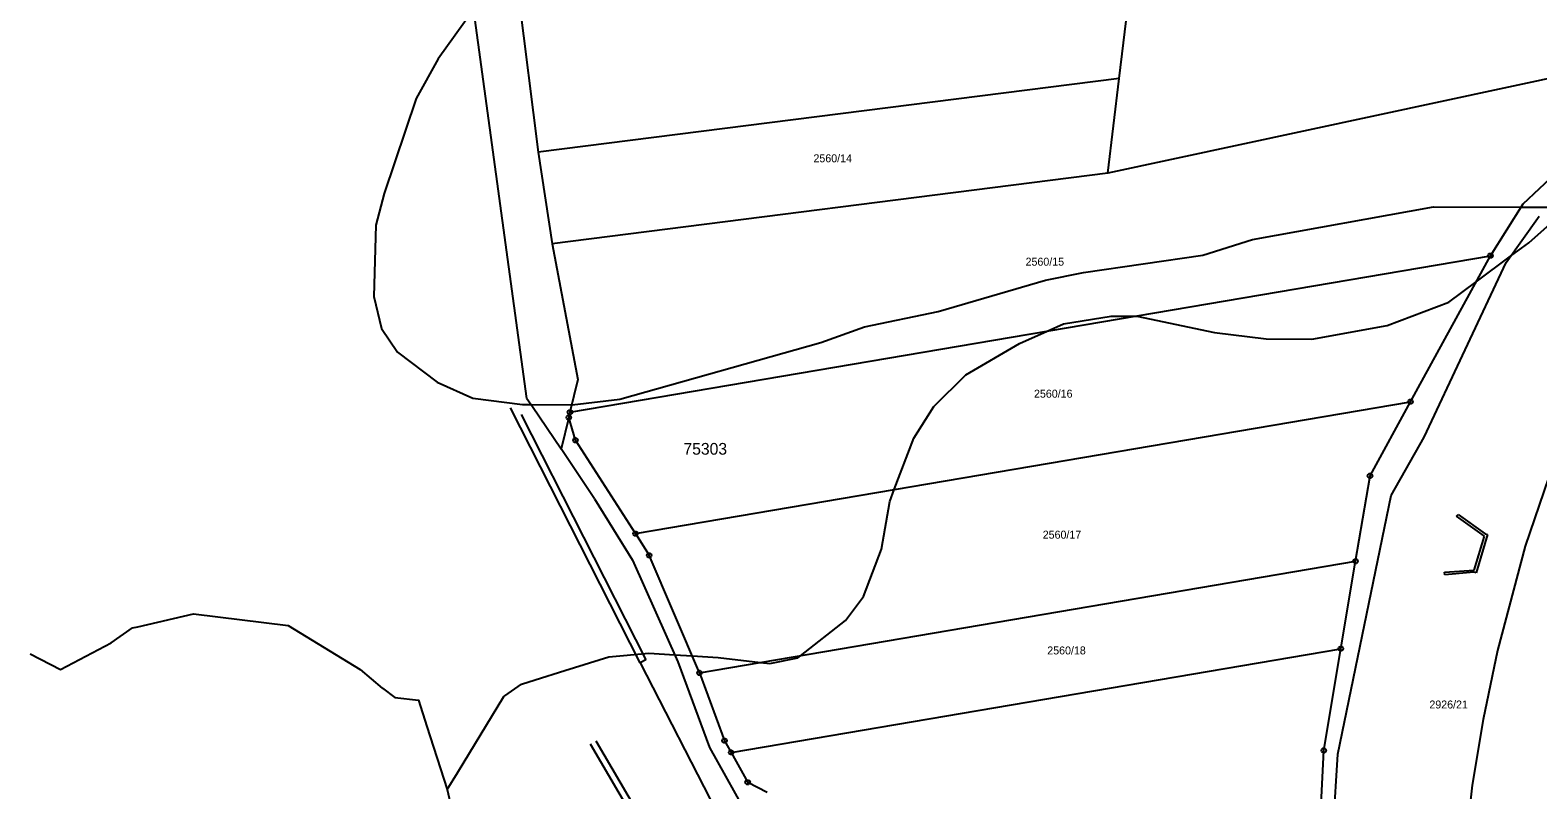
# Model space of a CAD drawing. Extents: x -760611 to -758411, y -1176479 to -1174807.
# Drawn here: x -759797.9 to -759476.2, y -1175510.2 to -1175348.2 of the extents above; entities that cross this region are included whole.
import ezdxf

# ---------------------------------------------------------------- set-up
doc = ezdxf.new("R2010")
doc.units = 0
for name, color, linetype in [('1', 7, 'Continuous'), ('11', 7, 'Continuous'), ('2', 7, 'Continuous'), ('4', 7, 'Continuous'), ('6', 7, 'Continuous'), ('8', 7, 'Continuous')]:
    doc.layers.add(name, color=color, linetype=linetype)

msp = doc.modelspace()

# ---------------------------------------------------------------- linework, layer by layer
at = {"layer": '1'}
for p, q in [((-759565.54, -1175358.51), (-759560.03, -1175312.95)), ((-759696.67, -1175317.85), (-759689.49, -1175374.27)), ((-759691.89, -1175426.78), (-759706.43, -1175320.68)), ((-759447.94, -1175352.94), (-759567.99, -1175378.71)), ((-759565.54, -1175358.51), (-759689.49, -1175374.27)), ((-759567.99, -1175378.71), (-759565.54, -1175358.51)), ((-759479.36, -1175385.29), (-759455.51, -1175362.85)), ((-759689.49, -1175374.27), (-759686.49, -1175393.8)), ((-759567.99, -1175378.71), (-759686.49, -1175393.8)), ((-759486.35, -1175396.33), (-759479.36, -1175385.29)), ((-759482.98, -1175397.79), (-759475.96, -1175387.88)), ((-759686.49, -1175393.8), (-759681.01, -1175422.76)), ((-759682.71, -1175429.73), (-759486.35, -1175396.33)), ((-759503.39, -1175427.48), (-759486.35, -1175396.33)), ((-759500.51, -1175435.04), (-759482.98, -1175397.79)), ((-759681.01, -1175422.76), (-759682.71, -1175429.73)), ((-759691.89, -1175426.78), (-759690.69, -1175428.5)), ((-759668.75, -1175455.61), (-759503.39, -1175427.48)), ((-759512.03, -1175443.29), (-759503.39, -1175427.48)), ((-759690.69, -1175428.5), (-759684.61, -1175437.54)), ((-759682.98, -1175430.84), (-759684.61, -1175437.54)), ((-759682.71, -1175429.73), (-759682.98, -1175430.84)), ((-759681.55, -1175435.68), (-759682.98, -1175430.84)), ((-759677.47, -1175448.16), (-759684.61, -1175437.54)), ((-759668.75, -1175455.61), (-759681.55, -1175435.68)), ((-759507.53, -1175447.46), (-759500.51, -1175435.04)), ((-759515.1, -1175461.5), (-759512.03, -1175443.29)), ((-759677.47, -1175448.16), (-759669.35, -1175461.29)), ((-759518.92, -1175502.61), (-759507.53, -1175447.46)), ((-759668.75, -1175455.61), (-759665.82, -1175460.22)), ((-759655.1, -1175485.31), (-759665.82, -1175460.22)), ((-759669.35, -1175461.29), (-759659.72, -1175482.93)), ((-759655.1, -1175485.31), (-759515.1, -1175461.5)), ((-759518.25, -1175480.15), (-759515.1, -1175461.5)), ((-759648.34, -1175502.27), (-759518.25, -1175480.15)), ((-759521.91, -1175501.85), (-759518.25, -1175480.15)), ((-759659.72, -1175482.93), (-759652.92, -1175501.24)), ((-759655.1, -1175485.31), (-759649.73, -1175499.77)), ((-759666.88, -1175517.39), (-759677.12, -1175499.89)), ((-759652.92, -1175501.24), (-759644.08, -1175517.16)), ((-759649.73, -1175499.77), (-759648.34, -1175502.27)), ((-759524.15, -1175548.73), (-759521.91, -1175501.85)), ((-759648.34, -1175502.27), (-759644.8, -1175508.65)), ((-759521.78, -1175548.52), (-759518.92, -1175502.61)), ((-759640.67, -1175510.81), (-759644.8, -1175508.65))]:
    msp.add_line(p, q, dxfattribs=at)
at = {"layer": '11'}
for points in [[(-759703.58, -1175344.23), (-759710.82, -1175354.35), (-759715.52, -1175362.79), (-759722.38, -1175383.07), (-759724.1, -1175389.83), (-759724.58, -1175405.06), (-759722.9, -1175411.84), (-759719.53, -1175416.93), (-759711.07, -1175423.32), (-759703.45, -1175426.75), (-759692.86, -1175428.07), (-759690.98, -1175428.08), (-759682.32, -1175428.12), (-759682.26, -1175428.12), (-759672.08, -1175426.9), (-759629.21, -1175414.85), (-759619.87, -1175411.51), (-759604.17, -1175408.2), (-759581.25, -1175401.55), (-759573.18, -1175399.89), (-759547.73, -1175396.21), (-759537.12, -1175392.88), (-759498.51, -1175385.88), (-759479.79, -1175385.97), (-759473.85, -1175386)], [(-759708.89, -1175510.17), (-759706.73, -1175506.62), (-759696.83, -1175490.33), (-759696.63, -1175490.2), (-759693.07, -1175487.73), (-759690.16, -1175486.82), (-759683.79, -1175484.83), (-759674.4, -1175481.9), (-759665.91, -1175481.1), (-759660.38, -1175481.44), (-759656.65, -1175481.67), (-759651.07, -1175482.02), (-759642.09, -1175483.1), (-759640.06, -1175483.34), (-759634.12, -1175482.1), (-759633.52, -1175481.64), (-759623.91, -1175474.11), (-759620.08, -1175469.05), (-759616.22, -1175458.92), (-759614.49, -1175448.77), (-759613.52, -1175446.21), (-759609.35, -1175435.26), (-759605.09, -1175428.51), (-759598.28, -1175421.77), (-759586.81, -1175415.06), (-759580.9, -1175412.41), (-759577.46, -1175410.87), (-759567.28, -1175409.23), (-759562.35, -1175409.26), (-759561.77, -1175409.26), (-759545.24, -1175412.73), (-759534.22, -1175414.05), (-759524.47, -1175414.1), (-759508.35, -1175411.22), (-759495.19, -1175406.21), (-759489.41, -1175401.92), (-759482.03, -1175396.45), (-759478.18, -1175393.6), (-759469.67, -1175386.02)], [(-759797.88, -1175481.23), (-759791.42, -1175484.57), (-759780.62, -1175478.89), (-759776.01, -1175475.71), (-759774.93, -1175475.46), (-759763.02, -1175472.7), (-759742.87, -1175475.21), (-759727.46, -1175484.57), (-759722.75, -1175488.56), (-759722.74, -1175488.56), (-759720.1, -1175490.54), (-759715.03, -1175491.1), (-759713.22, -1175496.74), (-759708.89, -1175510.17)], [(-759708.89, -1175510.17), (-759704.26, -1175530.16), (-759703.95, -1175531.51), (-759703.1, -1175535.16), (-759699.22, -1175536.56), (-759695.82, -1175539.14), (-759704.09, -1175545.3), (-759706.11, -1175582.33), (-759697.16, -1175603.25), (-759693.45, -1175607.43), (-759685.01, -1175616.96), (-759654.31, -1175634.71), (-759645.88, -1175640.6), (-759621.62, -1175657.54), (-759607.94, -1175654.48), (-759601.49, -1175651.9), (-759598.47, -1175654.06), (-759596.68, -1175672.01), (-759646.53, -1175725.11), (-759672.08, -1175750.06)]]:
    msp.add_lwpolyline(points, dxfattribs=at)
at = {"layer": '4'}
for p, q in [((-759667.76, -1175483.16), (-759695.37, -1175428.8)), ((-759693.16, -1175430.18), (-759666.56, -1175482.51)), ((-759493.55, -1175451.91), (-759493.26, -1175451.51)), ((-759487.61, -1175456.12), (-759493.55, -1175451.91)), ((-759493.26, -1175451.51), (-759487.47, -1175455.64)), ((-759489.79, -1175463.43), (-759487.61, -1175456.12)), ((-759486.99, -1175455.78), (-759489.42, -1175463.96)), ((-759487.47, -1175455.64), (-759486.99, -1175455.78)), ((-759496.12, -1175463.86), (-759489.79, -1175463.43)), ((-759496.08, -1175464.36), (-759496.12, -1175463.86)), ((-759489.9, -1175463.82), (-759496.08, -1175464.36)), ((-759489.42, -1175463.96), (-759489.9, -1175463.82)), ((-759666.56, -1175482.51), (-759667.76, -1175483.16)), ((-759667.76, -1175483.16), (-759651.44, -1175514.84)), ((-759678.43, -1175500.46), (-759668.09, -1175517.99))]:
    msp.add_line(p, q, dxfattribs=at)
at = {"layer": '6'}
for p, q in [((-759470.94, -1175434.97), (-759478.91, -1175458.25)), ((-759478.91, -1175458.25), (-759484.85, -1175480.56)), ((-759484.85, -1175480.56), (-759487.91, -1175495.23)), ((-759487.91, -1175495.23), (-759490.26, -1175509.28)), ((-759490.26, -1175509.28), (-759492.87, -1175532.78))]:
    msp.add_line(p, q, dxfattribs=at)
at = {"layer": '8'}
for p, q in [((-759486.47, -1175396.33), (-759486.23, -1175396.33)), ((-759503.51, -1175427.48), (-759503.27, -1175427.48)), ((-759683.1, -1175430.84), (-759682.86, -1175430.84)), ((-759682.83, -1175429.73), (-759682.59, -1175429.73)), ((-759681.67, -1175435.68), (-759681.43, -1175435.68)), ((-759512.15, -1175443.29), (-759511.91, -1175443.29)), ((-759668.87, -1175455.61), (-759668.63, -1175455.61)), ((-759665.94, -1175460.22), (-759665.7, -1175460.22)), ((-759515.22, -1175461.5), (-759514.98, -1175461.5)), ((-759518.37, -1175480.15), (-759518.13, -1175480.15)), ((-759655.22, -1175485.31), (-759654.98, -1175485.31)), ((-759649.85, -1175499.77), (-759649.61, -1175499.77)), ((-759522.03, -1175501.85), (-759521.79, -1175501.85)), ((-759648.46, -1175502.27), (-759648.22, -1175502.27)), ((-759644.92, -1175508.65), (-759644.68, -1175508.65))]:
    msp.add_line(p, q, dxfattribs=at)
for points in [[(-759486.2, -1175395.85), (-759485.95, -1175396.03), (-759485.85, -1175396.32), (-759485.95, -1175396.61), (-759486.2, -1175396.79), (-759486.51, -1175396.79), (-759486.76, -1175396.61), (-759486.86, -1175396.32), (-759486.76, -1175396.03), (-759486.51, -1175395.85)], [(-759503.24, -1175427), (-759502.99, -1175427.18), (-759502.89, -1175427.47), (-759502.99, -1175427.76), (-759503.24, -1175427.94), (-759503.55, -1175427.94), (-759503.8, -1175427.76), (-759503.9, -1175427.47), (-759503.8, -1175427.18), (-759503.55, -1175427)], [(-759682.83, -1175430.36), (-759682.58, -1175430.54), (-759682.48, -1175430.83), (-759682.58, -1175431.12), (-759682.83, -1175431.3), (-759683.14, -1175431.3), (-759683.39, -1175431.12), (-759683.49, -1175430.83), (-759683.39, -1175430.54), (-759683.14, -1175430.36)], [(-759682.56, -1175429.25), (-759682.31, -1175429.43), (-759682.21, -1175429.72), (-759682.31, -1175430.01), (-759682.56, -1175430.19), (-759682.87, -1175430.19), (-759683.12, -1175430.01), (-759683.22, -1175429.72), (-759683.12, -1175429.43), (-759682.87, -1175429.25)], [(-759681.4, -1175435.2), (-759681.15, -1175435.38), (-759681.05, -1175435.67), (-759681.15, -1175435.96), (-759681.4, -1175436.14), (-759681.71, -1175436.14), (-759681.96, -1175435.96), (-759682.06, -1175435.67), (-759681.96, -1175435.38), (-759681.71, -1175435.2)], [(-759511.88, -1175442.81), (-759511.63, -1175442.99), (-759511.53, -1175443.28), (-759511.63, -1175443.57), (-759511.88, -1175443.75), (-759512.19, -1175443.75), (-759512.44, -1175443.57), (-759512.54, -1175443.28), (-759512.44, -1175442.99), (-759512.19, -1175442.81)], [(-759668.6, -1175455.13), (-759668.35, -1175455.31), (-759668.25, -1175455.6), (-759668.35, -1175455.89), (-759668.6, -1175456.07), (-759668.91, -1175456.07), (-759669.16, -1175455.89), (-759669.26, -1175455.6), (-759669.16, -1175455.31), (-759668.91, -1175455.13)], [(-759665.67, -1175459.74), (-759665.42, -1175459.92), (-759665.32, -1175460.21), (-759665.42, -1175460.5), (-759665.67, -1175460.68), (-759665.98, -1175460.68), (-759666.23, -1175460.5), (-759666.33, -1175460.21), (-759666.23, -1175459.92), (-759665.98, -1175459.74)], [(-759514.95, -1175461.02), (-759514.7, -1175461.2), (-759514.6, -1175461.49), (-759514.7, -1175461.78), (-759514.95, -1175461.96), (-759515.26, -1175461.96), (-759515.51, -1175461.78), (-759515.61, -1175461.49), (-759515.51, -1175461.2), (-759515.26, -1175461.02)], [(-759518.1, -1175479.67), (-759517.85, -1175479.85), (-759517.75, -1175480.14), (-759517.85, -1175480.43), (-759518.1, -1175480.61), (-759518.41, -1175480.61), (-759518.66, -1175480.43), (-759518.76, -1175480.14), (-759518.66, -1175479.85), (-759518.41, -1175479.67)], [(-759654.95, -1175484.83), (-759654.7, -1175485.01), (-759654.6, -1175485.3), (-759654.7, -1175485.59), (-759654.95, -1175485.77), (-759655.26, -1175485.77), (-759655.51, -1175485.59), (-759655.61, -1175485.3), (-759655.51, -1175485.01), (-759655.26, -1175484.83)], [(-759649.58, -1175499.29), (-759649.33, -1175499.47), (-759649.23, -1175499.76), (-759649.33, -1175500.05), (-759649.58, -1175500.23), (-759649.89, -1175500.23), (-759650.14, -1175500.05), (-759650.24, -1175499.76), (-759650.14, -1175499.47), (-759649.89, -1175499.29)], [(-759648.19, -1175501.79), (-759647.94, -1175501.97), (-759647.84, -1175502.26), (-759647.94, -1175502.55), (-759648.19, -1175502.73), (-759648.5, -1175502.73), (-759648.75, -1175502.55), (-759648.85, -1175502.26), (-759648.75, -1175501.97), (-759648.5, -1175501.79)], [(-759521.76, -1175501.37), (-759521.51, -1175501.55), (-759521.41, -1175501.84), (-759521.51, -1175502.13), (-759521.76, -1175502.31), (-759522.07, -1175502.31), (-759522.32, -1175502.13), (-759522.42, -1175501.84), (-759522.32, -1175501.55), (-759522.07, -1175501.37)], [(-759644.65, -1175508.17), (-759644.4, -1175508.35), (-759644.3, -1175508.64), (-759644.4, -1175508.93), (-759644.65, -1175509.11), (-759644.96, -1175509.11), (-759645.21, -1175508.93), (-759645.31, -1175508.64), (-759645.21, -1175508.35), (-759644.96, -1175508.17)]]:
    msp.add_lwpolyline(points, close=True, dxfattribs=at)

# ---------------------------------------------------------------- texts
at = {"layer": '11'}
msp.add_text('75303', height=2.5, dxfattribs=at).set_placement((-759658.5, -1175438.77))
at = {"layer": '2'}
for s, p in [('2560/14', (-759630.77, -1175376.41)), ('2560/15', (-759585.52, -1175398.46)), ('2560/16', (-759583.72, -1175426.61)), ('2560/17', (-759581.86, -1175456.68)), ('2560/18', (-759580.89, -1175481.37)), ('2926/21', (-759499.37, -1175492.9))]:
    msp.add_text(s, height=1.7, dxfattribs=at).set_placement(p)

doc.saveas('drawing.dxf')
